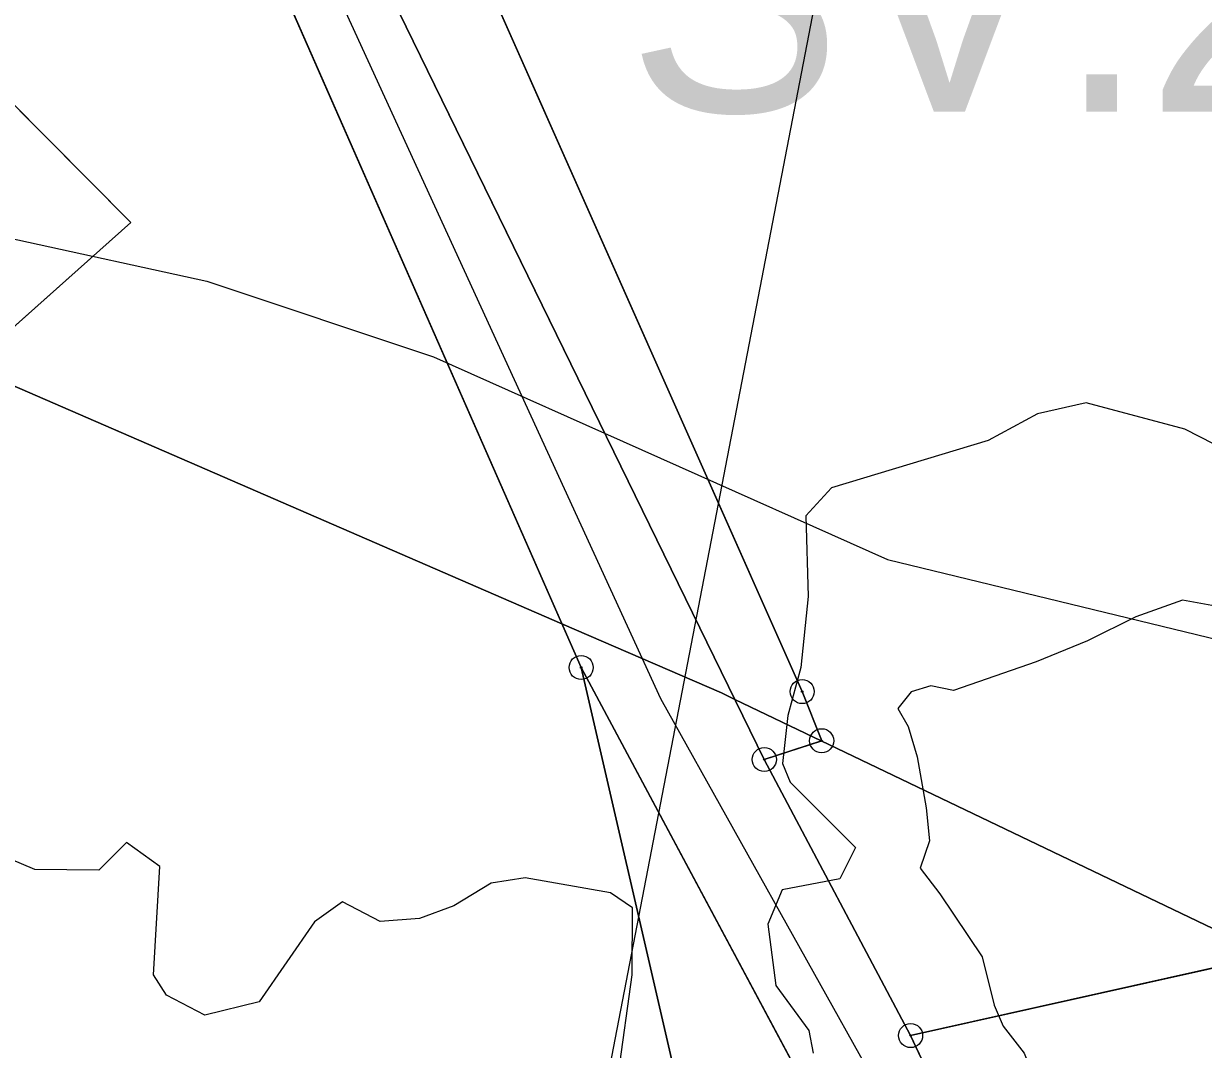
# Model space of a CAD drawing. Extents: x -706130 to -698555, y -971544 to -967260.
# Drawn here: x -704179.65 to -704130.69, y -969963.71 to -969921.13 of the extents above; entities that cross this region are included whole.
import ezdxf

# ---------------------------------------------------------------- set-up
doc = ezdxf.new("R2010")
doc.units = 0
for name, color, linetype in [('Archeologická naleziště S', 7, 'Continuous'), ('BPEJ hranice S', 7, 'Continuous'), ('BPEJ I-II trida ochrany S', 7, 'Continuous'), ('Docházková izochrona - BUS S', 7, 'Continuous'), ('Docházková izochrona - VLAK N', 7, 'Continuous'), ('KN_Hranice_parcel', 7, 'Continuous'), ('KN_Polygon parcely', 7, 'Continuous'), ('KN_POZEMKY_14_OSTATNI PLOCHA', 7, 'Continuous'), ('KN_POZEMKY_2_ORNA PUDA', 7, 'Continuous'), ('KN_VYUZITI_17_ostatni plocha_ostatni komunikace', 7, 'Continuous'), ('KN_VYUZITI_19_ostatni plocha_zelen', 7, 'Continuous'), ('KN_Značky bodu BP', 7, 'Continuous'), ('Komunikace mistni obsluzne - osy S', 7, 'Continuous'), ('Plochy N_P ŠRAFY', 7, 'Continuous'), ('Plochy smíšené nezastavěného území všeobecné S', 7, 'Continuous'), ('Plochy smíšené obytné venkovské N', 7, 'Continuous'), ('Plochy smíšené obytné venkovské S', 7, 'Continuous'), ('Plochy verejnych prostranstvi - komunikace ostatni S', 7, 'Continuous'), ('Plochy zeleně sídelní ostatní S', 7, 'Continuous'), ('Plochy zemědělské všeobecné CELEK S', 7, 'Continuous'), ('Plochy zmen_ zastavitelne plochy', 7, 'Continuous'), ('Plochy zmen_ zastavitelne plochy_ZAKL', 7, 'Continuous'), ('Regulační bloky v krajině S', 7, 'Continuous'), ('Regulační bloky zastavitelné N', 7, 'Continuous'), ('Regulační bloky zastavěné S', 7, 'Continuous'), ('Regulační kódy zastavitelne a přestavby N', 7, 'Continuous'), ('Trasy turistické N', 7, 'Continuous'), ('VÝŠKOPIS_vrstevnice hlavní', 7, 'Continuous'), ('Zastavene uzemi N', 7, 'Continuous'), ('Zastavene uzemi plochy N', 7, 'Continuous'), ('Zábory hodnocené - plochy', 7, 'Continuous'), ('Zábory hodnocené - prevzate z UPO I a II tridy ochrany ZPF', 7, 'Continuous'), ('Záplavové území stanovene S', 7, 'Continuous'), ('Záplavového území_aktivní zóna S', 7, 'Continuous')]:
    doc.layers.add(name, color=color, linetype=linetype)

msp = doc.modelspace()

# ---------------------------------------------------------------- linework, layer by layer
at = {"layer": 'Archeologická naleziště S'}
msp.add_lwpolyline([(-704351.562, -970399.438), (-704434.562, -970338.938), (-704479.875, -969829.625), (-704673.438, -969453.375), (-704384.5, -968854), (-704158.5, -968821.188), (-704078.688, -969062.688), (-704202.938, -969793), (-704122.25, -969792.812), (-704213.312, -970265.25)], close=True, dxfattribs=at)
at = {"layer": 'BPEJ hranice S'}
for points in [[(-704005.563, -969952.577), (-704059.63, -969968.438), (-704091.068, -969968.98), (-704124.674, -969961.389), (-704127.958, -969959.815), (-704146.545, -969950.904), (-704150.128, -969949.187), (-704150.691, -969948.917), (-704157.308, -969946.046), (-704181.918, -969935.367)], [(-704181.918, -969935.367), (-704157.308, -969946.046), (-704150.691, -969948.917), (-704150.128, -969949.187), (-704146.545, -969950.904), (-704127.958, -969959.815), (-704124.674, -969961.389), (-704091.068, -969968.98), (-704059.63, -969968.438), (-704005.563, -969952.577)]]:
    msp.add_lwpolyline(points, dxfattribs=at)
at = {"layer": 'BPEJ I-II trida ochrany S'}
for p, q in [((-704176.86, -969894.46), (-704150.128, -969949.187)), ((-704146.544, -969950.905), (-704148.91, -969951.68)), ((-704148.91, -969951.68), (-704142.84, -969963.14)), ((-704142.84, -969963.14), (-704130.34, -969989.62))]:
    msp.add_line(p, q, dxfattribs=at)
msp.add_lwpolyline([(-704150.128, -969949.187), (-704146.545, -969950.904), (-704146.544, -969950.905)], dxfattribs=at)
at = {"layer": 'Docházková izochrona - BUS S'}
msp.add_arc((-704361.829, -969946.93), 400, 155.51821, 17.33949, dxfattribs=at)
at = {"layer": 'Docházková izochrona - VLAK N'}
msp.add_circle((-704165.451, -969778.767), 800, dxfattribs=at)
at = {"layer": 'KN_Hranice_parcel'}
for p, q in [((-704175.2, -969929.39), (-704181.97, -969922.56)), ((-704181.5, -969935.01), (-704175.2, -969929.39)), ((-704156.51, -969947.86), (-704152.72, -969964.29)), ((-704146.13, -969967.26), (-704156.51, -969947.86)), ((-704148.91, -969951.68), (-704146.53, -969950.9)), ((-704148.91, -969951.68), (-704142.84, -969963.14)), ((-704123.1, -969958.73), (-704142.84, -969963.14)), ((-704142.84, -969963.14), (-704130.34, -969989.62))]:
    msp.add_line(p, q, dxfattribs=at)
for points in [[(-704183.54, -969861.32), (-704183.92, -969864.27), (-704179.53, -969876.37), (-704176.86, -969894.46), (-704148.91, -969951.68)], [(-704146.53, -969950.9), (-704147.34, -969948.86), (-704169.93, -969897.98), (-704174.83, -969876.18)], [(-704181.97, -969882.43), (-704178.52, -969897.8), (-704156.51, -969947.86)]]:
    msp.add_lwpolyline(points, dxfattribs=at)
at = {"layer": 'KN_Polygon parcely'}
for points in [[(-704188.25, -969837.44), (-704192.37, -969818.65), (-704194.35, -969809.61), (-704198.61, -969810.37), (-704188.57, -969858.29), (-704187.63, -969862.78), (-704185.49, -969866.77), (-704181.97, -969882.43), (-704178.52, -969897.8), (-704156.51, -969947.86), (-704146.13, -969967.26), (-704136.32, -969985.6), (-704133.64, -969990.62), (-704131.04, -969996.62), (-704109.13, -970032.81)], [(-704097.62, -970043.99), (-704127.02, -969996.22), (-704130.34, -969989.62), (-704142.84, -969963.14), (-704148.91, -969951.68), (-704176.86, -969894.46), (-704179.53, -969876.37), (-704183.92, -969864.27), (-704183.54, -969861.32), (-704184.8, -969853.22), (-704188.25, -969837.44)], [(-704188.32, -969971.96), (-704152.72, -969964.29), (-704156.51, -969947.86), (-704178.52, -969897.8), (-704181.97, -969882.43)], [(-703729.21, -969889.38), (-703753.14, -969893.54), (-703761.7, -969894.9), (-703884.76, -969916.4), (-703948.92, -969927.05), (-703980.12, -969933.57), (-704029.13, -969942.03), (-704105.83, -969954.82), (-704123.1, -969958.73), (-704142.84, -969963.14), (-704130.34, -969989.62), (-704108.41, -969989.66), (-704077.35, -969987.18), (-703992.89, -969982.61), (-703905.13, -969977.59), (-703854.99, -969974.87), (-703827.37, -969973.74), (-703794.06, -969975.75), (-703749.25, -969978.78)], [(-704181.5, -969935.01), (-704175.2, -969929.39), (-704181.97, -969922.56)], [(-704181.97, -969922.56), (-704175.2, -969929.39), (-704181.5, -969935.01)]]:
    msp.add_lwpolyline(points, dxfattribs=at)
for points in [[(-703999.19, -969823.1), (-704115.65, -969850.47), (-704174.79, -969864.37), (-704174.83, -969876.18), (-704169.93, -969897.98), (-704147.34, -969948.86), (-704146.53, -969950.9), (-704148.91, -969951.68), (-704142.84, -969963.14), (-704123.1, -969958.73), (-704105.83, -969954.82), (-704029.13, -969942.03), (-703980.12, -969933.57)], [(-704147.34, -969948.86), (-704169.93, -969897.98), (-704174.83, -969876.18), (-704174.79, -969864.37), (-704175.17, -969859.69), (-704183.54, -969861.32), (-704183.92, -969864.27), (-704179.53, -969876.37), (-704176.86, -969894.46), (-704148.91, -969951.68), (-704146.53, -969950.9)], [(-704146.13, -969967.26), (-704156.51, -969947.86), (-704152.72, -969964.29), (-704145.61, -969986.36), (-704140.36, -969985.93)]]:
    msp.add_lwpolyline(points, close=True, dxfattribs=at)
at = {"layer": 'KN_POZEMKY_14_OSTATNI PLOCHA'}
for p, q in [((-704176.86, -969894.46), (-704148.91, -969951.68)), ((-704156.51, -969947.86), (-704178.52, -969897.8)), ((-704178.52, -969897.8), (-704156.51, -969947.86)), ((-704181.97, -969922.56), (-704175.2, -969929.39)), ((-704175.2, -969929.39), (-704181.97, -969922.56)), ((-704175.2, -969929.39), (-704181.5, -969935.01)), ((-704181.5, -969935.01), (-704175.2, -969929.39)), ((-704152.72, -969964.29), (-704156.51, -969947.86)), ((-704156.51, -969947.86), (-704146.13, -969967.26)), ((-704146.13, -969967.26), (-704156.51, -969947.86)), ((-704156.51, -969947.86), (-704152.72, -969964.29)), ((-704148.91, -969951.68), (-704142.84, -969963.14)), ((-704142.84, -969963.14), (-704130.34, -969989.62))]:
    msp.add_line(p, q, dxfattribs=at)
at = {"layer": 'KN_POZEMKY_2_ORNA PUDA'}
for p, q in [((-704148.91, -969951.68), (-704176.86, -969894.46)), ((-704169.93, -969897.98), (-704147.34, -969948.86)), ((-704147.34, -969948.86), (-704169.93, -969897.98)), ((-704147.34, -969948.86), (-704146.53, -969950.9)), ((-704146.53, -969950.9), (-704147.34, -969948.86)), ((-704146.53, -969950.9), (-704148.91, -969951.68)), ((-704148.91, -969951.68), (-704146.53, -969950.9)), ((-704142.84, -969963.14), (-704148.91, -969951.68)), ((-704142.84, -969963.14), (-704123.1, -969958.73)), ((-704123.1, -969958.73), (-704142.84, -969963.14)), ((-704130.34, -969989.62), (-704142.84, -969963.14))]:
    msp.add_line(p, q, dxfattribs=at)
at = {"layer": 'KN_VYUZITI_17_ostatni plocha_ostatni komunikace'}
for p, q in [((-704176.86, -969894.46), (-704148.91, -969951.68)), ((-704156.51, -969947.86), (-704178.52, -969897.8)), ((-704146.13, -969967.26), (-704156.51, -969947.86)), ((-704148.91, -969951.68), (-704142.84, -969963.14)), ((-704142.84, -969963.14), (-704130.34, -969989.62))]:
    msp.add_line(p, q, dxfattribs=at)
at = {"layer": 'KN_VYUZITI_19_ostatni plocha_zelen'}
for p, q in [((-704178.52, -969897.8), (-704156.51, -969947.86)), ((-704181.97, -969922.56), (-704175.2, -969929.39)), ((-704175.2, -969929.39), (-704181.97, -969922.56)), ((-704175.2, -969929.39), (-704181.5, -969935.01)), ((-704181.5, -969935.01), (-704175.2, -969929.39)), ((-704152.72, -969964.29), (-704156.51, -969947.86)), ((-704156.51, -969947.86), (-704146.13, -969967.26)), ((-704156.51, -969947.86), (-704152.72, -969964.29))]:
    msp.add_line(p, q, dxfattribs=at)
at = {"layer": 'KN_Značky bodu BP'}
for centre, radius in [((-704156.51, -969947.86), 0.5), ((-704156.51, -969947.86), 0.0303), ((-704147.34, -969948.86), 0.5), ((-704147.34, -969948.86), 0.0303), ((-704146.53, -969950.9), 0.5), ((-704148.91, -969951.68), 0.5), ((-704146.53, -969950.9), 0.0303), ((-704148.91, -969951.68), 0.0303), ((-704142.84, -969963.14), 0.5), ((-704142.84, -969963.14), 0.0303)]:
    msp.add_circle(centre, radius, dxfattribs=at)
at = {"layer": 'Komunikace mistni obsluzne - osy S'}
msp.add_lwpolyline([(-704185.124, -969864.497), (-704178.195, -969894.645), (-704153.224, -969949.148), (-704144.13, -969965.424), (-704131.451, -969991.15), (-704127.341, -969999.288)], dxfattribs=at)
at = {"layer": 'Plochy N_P ŠRAFY'}
for p, q in [((-704146.53, -969950.9), (-704148.91, -969951.68)), ((-704148.91, -969951.68), (-704142.84, -969963.14)), ((-704142.84, -969963.14), (-704123.1, -969958.73))]:
    msp.add_line(p, q, dxfattribs=at)
msp.add_lwpolyline([(-704174.83, -969876.18), (-704169.93, -969897.98), (-704147.34, -969948.86), (-704146.53, -969950.9)], dxfattribs=at)
at = {"layer": 'Plochy smíšené nezastavěného území všeobecné S'}
for p, q in [((-704146.13, -969967.26), (-704156.51, -969947.86)), ((-704156.51, -969947.86), (-704152.72, -969964.29))]:
    msp.add_line(p, q, dxfattribs=at)
at = {"layer": 'Plochy smíšené obytné venkovské N'}
for p, q in [((-704146.53, -969950.9), (-704148.91, -969951.68)), ((-704148.91, -969951.68), (-704142.84, -969963.14)), ((-704142.84, -969963.14), (-704123.1, -969958.73))]:
    msp.add_line(p, q, dxfattribs=at)
msp.add_lwpolyline([(-704174.83, -969876.18), (-704169.93, -969897.98), (-704147.34, -969948.86), (-704146.53, -969950.9)], dxfattribs=at)
at = {"layer": 'Plochy smíšené obytné venkovské S'}
msp.add_line((-704152.72, -969964.29), (-704156.51, -969947.86), dxfattribs=at)
msp.add_lwpolyline([(-704156.51, -969947.86), (-704178.52, -969897.8), (-704181.97, -969882.43)], dxfattribs=at)
at = {"layer": 'Plochy verejnych prostranstvi - komunikace ostatni S'}
for p, q in [((-704156.51, -969947.86), (-704146.13, -969967.26)), ((-704132.913, -969984.169), (-704142.84, -969963.14))]:
    msp.add_line(p, q, dxfattribs=at)
for points in [[(-704142.84, -969963.14), (-704148.91, -969951.68), (-704176.86, -969894.46), (-704179.53, -969876.37)], [(-704181.97, -969882.43), (-704178.52, -969897.8), (-704156.51, -969947.86)]]:
    msp.add_lwpolyline(points, dxfattribs=at)
at = {"layer": 'Plochy zeleně sídelní ostatní S'}
for p, q in [((-704176.86, -969894.46), (-704148.91, -969951.68)), ((-704147.34, -969948.86), (-704169.93, -969897.98)), ((-704146.53, -969950.9), (-704147.34, -969948.86)), ((-704148.91, -969951.68), (-704146.53, -969950.9))]:
    msp.add_line(p, q, dxfattribs=at)
at = {"layer": 'Plochy zemědělské všeobecné CELEK S'}
for p, q in [((-704123.1, -969958.73), (-704142.84, -969963.14)), ((-704142.84, -969963.14), (-704132.913, -969984.169))]:
    msp.add_line(p, q, dxfattribs=at)
at = {"layer": 'Plochy zmen_ zastavitelne plochy'}
msp.add_lwpolyline([(-704135.076, -969855.036), (-704105.83, -969954.82), (-704123.1, -969958.73), (-704142.84, -969963.14), (-704148.91, -969951.68), (-704146.53, -969950.9), (-704147.34, -969948.86), (-704169.93, -969897.98), (-704174.83, -969876.18), (-704174.79, -969864.37)], close=True, dxfattribs=at)
at = {"layer": 'Plochy zmen_ zastavitelne plochy_ZAKL'}
msp.add_lwpolyline([(-704135.076, -969855.036), (-704105.83, -969954.82), (-704123.1, -969958.73), (-704142.84, -969963.14), (-704148.91, -969951.68), (-704146.53, -969950.9), (-704147.34, -969948.86), (-704169.93, -969897.98), (-704174.83, -969876.18), (-704174.79, -969864.37)], close=True, dxfattribs=at)
at = {"layer": 'Regulační bloky v krajině S'}
for p, q in [((-704146.13, -969967.26), (-704156.51, -969947.86)), ((-704156.51, -969947.86), (-704152.72, -969964.29)), ((-704123.1, -969958.73), (-704142.84, -969963.14)), ((-704142.84, -969963.14), (-704132.913, -969984.169))]:
    msp.add_line(p, q, dxfattribs=at)
at = {"layer": 'Regulační bloky zastavitelné N'}
msp.add_lwpolyline([(-704135.076, -969855.036), (-704105.83, -969954.82), (-704123.1, -969958.73), (-704142.84, -969963.14), (-704148.91, -969951.68), (-704146.53, -969950.9), (-704147.34, -969948.86), (-704169.93, -969897.98), (-704174.83, -969876.18), (-704174.79, -969864.37)], close=True, dxfattribs=at)
at = {"layer": 'Regulační bloky zastavěné S'}
for p, q in [((-704176.86, -969894.46), (-704148.91, -969951.68)), ((-704147.34, -969948.86), (-704169.93, -969897.98)), ((-704152.72, -969964.29), (-704156.51, -969947.86)), ((-704156.51, -969947.86), (-704146.13, -969967.26)), ((-704146.53, -969950.9), (-704147.34, -969948.86)), ((-704148.91, -969951.68), (-704146.53, -969950.9)), ((-704132.913, -969984.169), (-704142.84, -969963.14))]:
    msp.add_line(p, q, dxfattribs=at)
for points in [[(-704142.84, -969963.14), (-704148.91, -969951.68), (-704176.86, -969894.46), (-704179.53, -969876.37)], [(-704156.51, -969947.86), (-704178.52, -969897.8), (-704181.97, -969882.43)], [(-704181.97, -969882.43), (-704178.52, -969897.8), (-704156.51, -969947.86)]]:
    msp.add_lwpolyline(points, dxfattribs=at)
at = {"layer": 'Trasy turistické N'}
msp.add_lwpolyline([(-704202.71, -969765.14), (-704200.01, -969784.46), (-704194.35, -969809.61), (-704184.8, -969853.22), (-704183.54, -969861.32), (-704176.86, -969894.46), (-704148.91, -969951.68), (-704142.84, -969963.14), (-704130.34, -969989.62), (-704127.02, -969996.22), (-704097.62, -970043.99)], dxfattribs=at)
at = {"layer": 'VÝŠKOPIS_vrstevnice hlavní'}
msp.add_lwpolyline([(-704187.743, -969928.396), (-704172.049, -969931.821), (-704162.633, -969934.96), (-704143.8, -969943.377), (-704103.458, -969953.167), (-704076.812, -969962.827), (-704048.402, -969965.244), (-703964.606, -969960.355), (-703952.051, -969959.356), (-703945.773, -969959.927), (-703939.496, -969961.924), (-703932.79, -969968.345), (-703925.514, -969977.475), (-703923.945, -969983.467), (-703924.515, -969986.178), (-703927.858, -969990.049), (-703935.068, -969993.335), (-703942.461, -969997.171), (-703993.29, -970021.356)], dxfattribs=at)
at = {"layer": 'Zastavene uzemi N'}
msp.add_lwpolyline([(-704313.49, -969998.92), (-704313.97, -969994.18), (-704311.27, -969980.63), (-704308.45, -969972.54), (-704309.48, -969966.33), (-704308.17, -969962.06), (-704293.11, -969944.34), (-704269.4, -969939.37), (-704257.09, -969942.09), (-704233.74, -969952.37), (-704213.18, -969961.9), (-704188.32, -969971.96), (-704152.72, -969964.29), (-704156.51, -969947.86), (-704178.52, -969897.8), (-704185.49, -969866.77), (-704183.199, -969866.256), (-704174.79, -969864.37), (-704115.65, -969850.47), (-704116.39, -969847.33), (-704063.62, -969834.4), (-704027.82, -969825.63), (-703936.14, -969804.4)], dxfattribs=at)
at = {"layer": 'Zastavene uzemi plochy N'}
msp.add_lwpolyline([(-704313.49, -969998.92), (-704313.97, -969994.18), (-704311.27, -969980.63), (-704308.45, -969972.54), (-704309.48, -969966.33), (-704308.17, -969962.06), (-704293.11, -969944.34), (-704269.4, -969939.37), (-704257.09, -969942.09), (-704233.74, -969952.37), (-704213.18, -969961.9), (-704188.32, -969971.96), (-704152.72, -969964.29), (-704156.51, -969947.86), (-704178.52, -969897.8), (-704185.49, -969866.77), (-704183.199, -969866.256), (-704174.79, -969864.37), (-704115.65, -969850.47), (-704116.39, -969847.33), (-704063.62, -969834.4), (-704027.82, -969825.63), (-703936.14, -969804.4)], dxfattribs=at)
at = {"layer": 'Zábory hodnocené - plochy'}
msp.add_lwpolyline([(-704135.076, -969855.036), (-704105.83, -969954.82), (-704123.1, -969958.73), (-704142.84, -969963.14), (-704148.91, -969951.68), (-704146.53, -969950.9), (-704147.34, -969948.86), (-704169.93, -969897.98), (-704174.83, -969876.18), (-704174.79, -969864.37)], close=True, dxfattribs=at)
at = {"layer": 'Zábory hodnocené - prevzate z UPO I a II tridy ochrany ZPF'}
msp.add_lwpolyline([(-704174.79, -969864.37), (-704174.83, -969876.18), (-704169.93, -969897.98), (-704147.34, -969948.86), (-704146.53, -969950.9), (-704148.91, -969951.68), (-704142.84, -969963.14), (-704123.1, -969958.73), (-704105.83, -969954.82), (-704135.076, -969855.036), (-704174.79, -969864.37)], dxfattribs=at)
at = {"layer": 'Záplavové území stanovene S'}
for points in [[(-704129.051, -969939.198), (-704131.46, -969937.96), (-704135.551, -969936.875), (-704137.576, -969937.326), (-704139.625, -969938.434), (-704146.127, -969940.397), (-704147.19, -969941.56), (-704147.086, -969944.914), (-704147.39, -969947.86), (-704147.932, -969949.853), (-704148.161, -969951.839), (-704147.833, -969952.625), (-704145.125, -969955.33), (-704145.778, -969956.634), (-704148.167, -969957.083), (-704148.762, -969958.512), (-704148.435, -969961.065), (-704147.065, -969962.935), (-704146.888, -969963.866)], [(-704154.96, -969964.71), (-704154.395, -969960.625), (-704154.375, -969957.841), (-704155.292, -969957.208), (-704158.838, -969956.588), (-704160.246, -969956.808), (-704161.789, -969957.752), (-704163.224, -969958.276), (-704164.847, -969958.403), (-704166.409, -969957.591), (-704167.574, -969958.413), (-704169.875, -969961.74), (-704172.125, -969962.292), (-704173.717, -969961.467), (-704174.258, -969960.625), (-704173.997, -969956.125), (-704175.373, -969955.123), (-704176.529, -969956.279), (-704179.184, -969956.241), (-704180.659, -969955.625)]]:
    msp.add_lwpolyline(points, dxfattribs=at)
at = {"layer": 'Záplavového území_aktivní zóna S'}
msp.add_lwpolyline([(-704128.812, -969945.562), (-704131.562, -969945.062), (-704133.5, -969945.75), (-704135.5, -969946.75), (-704137.625, -969947.625), (-704141.062, -969948.812), (-704142, -969948.625), (-704142.812, -969948.875), (-704143.375, -969949.562), (-704142.938, -969950.312), (-704142.562, -969951.562), (-704142.188, -969953.688), (-704142.062, -969955.062), (-704142.438, -969956.188), (-704141.625, -969957.25), (-704139.875, -969959.875), (-704139.375, -969961.875), (-704139, -969962.75), (-704138.125, -969963.875), (-704134.875, -969972.125), (-704132.875, -969974.875), (-704132.375, -969975.75), (-704130.875, -969977.875), (-704130, -969979.5)], dxfattribs=at)

# ---------------------------------------------------------------- texts
at = {"layer": 'Regulační kódy zastavitelne a přestavby N'}
msp.add_text('SV.2.20.60', height=10, dxfattribs=at).set_placement((-704154.609, -969924.784))

doc.saveas('drawing.dxf')
